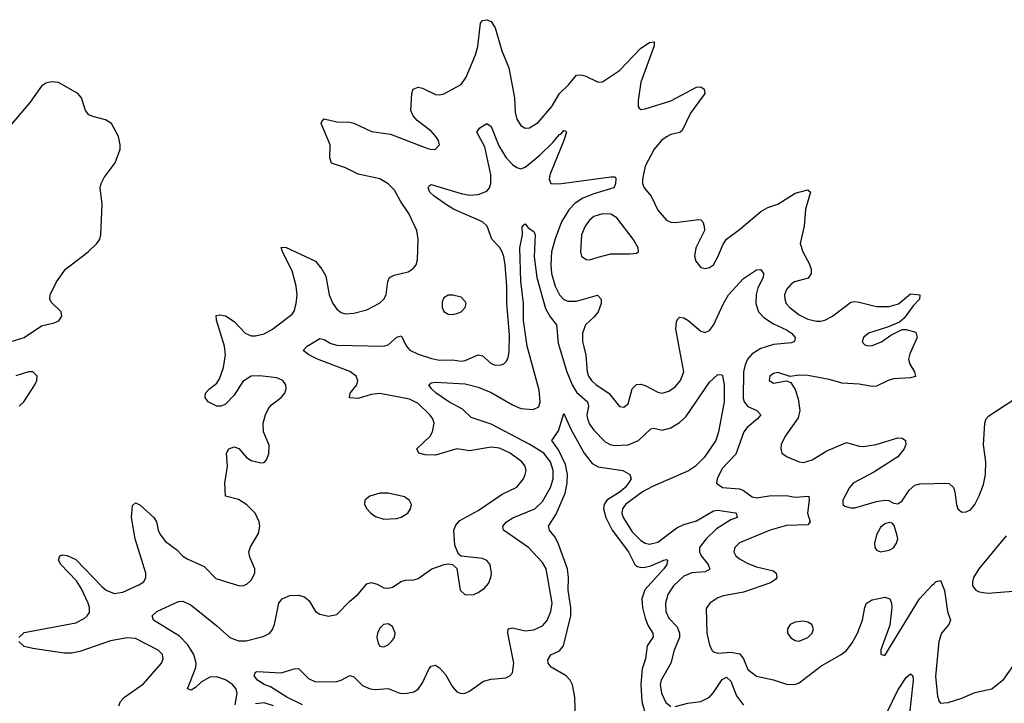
# Model space of a CAD drawing. Header units: inches. Extents: x 1449094 to 1618372, y 389908 to 534307.
# Tile 466 of 494: x 1595728 to 1600328, y 504202 to 507395. Entities that reach past the tile are written whole.
import ezdxf

# ---------------------------------------------------------------- set-up
doc = ezdxf.new("R2010")
doc.units = ezdxf.units.IN
doc.header["$MEASUREMENT"] = 0
doc.layers.add('B5590', color=7, linetype='Continuous')
doc.layers.add('B6500', color=7, linetype='Continuous')

msp = doc.modelspace()

# ---------------------------------------------------------------- linework, layer by layer
at = {"layer": 'B5590', "color": 5}
for points, elevation in [([(1595724.5, 504510), (1595750, 504532.7), (1595990, 504578.2), (1596030, 504598.6), (1596044.1, 504610), (1596053.8, 504626.2), (1596054.1, 504650), (1596047.5, 504670), (1596016.7, 504736.7), (1595993.6, 504773.6), (1595920.5, 504850), (1595909.6, 504870), (1595915.3, 504890), (1595930, 504894.9), (1595950, 504892.4), (1595990, 504873.4), (1596110, 504749.3), (1596133.1, 504730), (1596170, 504714.8), (1596210, 504721.5), (1596285.3, 504754.7), (1596308.3, 504770), (1596317.4, 504790), (1596317, 504810), (1596267.1, 504970), (1596251.1, 505070), (1596254.8, 505125.2), (1596270, 505138.8), (1596290, 505128.2), (1596355.5, 505070), (1596368.2, 505050), (1596375.8, 505010), (1596385, 504990), (1596410, 504957.7), (1596460.5, 504920.5), (1596490, 504889.1), (1596510, 504876.1), (1596590, 504841.6), (1596644.8, 504784.8), (1596750, 504751.7), (1596769.7, 504750.3), (1596790, 504758.7), (1596810, 504776.4), (1596826.2, 504810), (1596826.6, 504830), (1596804, 504884), (1596799.4, 504910), (1596806.7, 504933.3), (1596844.4, 504995.6), (1596850.8, 505029.2), (1596847.7, 505050), (1596828.6, 505090), (1596790, 505128.5), (1596750, 505154), (1596689.4, 505170), (1596686.6, 505230), (1596699.7, 505310), (1596695.1, 505370), (1596705.2, 505390), (1596730, 505399.1), (1596751.9, 505391.9), (1596788.2, 505350), (1596810, 505335.3), (1596854.8, 505325.2), (1596870, 505326.8), (1596881.5, 505338.5), (1596892.9, 505367.1), (1596893.1, 505406.9), (1596868, 505470), (1596865.7, 505510), (1596876.4, 505550), (1596890, 505578.4), (1596904.4, 505595.6), (1596949.6, 505630), (1596966.3, 505650), (1596973, 505670), (1596971.3, 505690), (1596956.9, 505710), (1596930, 505722.4), (1596850, 505731.9), (1596810, 505730.5), (1596770, 505704.8), (1596730, 505641.1), (1596690, 505598.7), (1596670, 505589.7), (1596650, 505589.7), (1596609.4, 505610), (1596594.5, 505630), (1596597, 505650), (1596614.5, 505670), (1596650, 505698), (1596661.8, 505718.2), (1596679.9, 505770), (1596689.2, 505830), (1596685.6, 505870), (1596648, 505992), (1596646.2, 506013.8), (1596663, 506017), (1596690, 506012.1), (1596730, 505985.2), (1596782.4, 505930), (1596810, 505918.9), (1596830, 505918), (1596870, 505927.6), (1596910, 505949.4), (1597000.4, 506019.6), (1597010, 506033), (1597020.6, 506070), (1597023.9, 506110), (1597020.5, 506150), (1597001.2, 506221.2), (1596955.4, 506310), (1596950, 506330.6), (1596970, 506332.7), (1597110, 506267.4), (1597139.6, 506230), (1597157.7, 506197.7), (1597173.4, 506110), (1597191.3, 506070), (1597210, 506043.1), (1597230, 506027.9), (1597250, 506021.5), (1597290, 506024.2), (1597350, 506039.5), (1597408.9, 506071.1), (1597429.7, 506090), (1597441, 506110), (1597447.7, 506172.3), (1597456.2, 506190), (1597478.4, 506201.6), (1597542.5, 506217.5), (1597566.9, 506233.1), (1597580.9, 506250), (1597587.3, 506272.7), (1597589.6, 506370), (1597584.2, 506410), (1597545.8, 506490), (1597506.9, 506546.9), (1597479, 506599), (1597450, 506628.5), (1597410, 506650.9), (1597310, 506673.8), (1597250, 506703.1), (1597184.9, 506724.9), (1597176.9, 506750), (1597178.8, 506810), (1597137.4, 506910), (1597140.1, 506919.9), (1597150, 506931.6), (1597210, 506918.3), (1597270, 506917), (1597290, 506912), (1597372.4, 506872.4), (1597460.4, 506860.4), (1597630, 506794.6), (1597650.9, 506789.1), (1597670, 506790.5), (1597689.5, 506810), (1597684.7, 506830), (1597672.8, 506850), (1597650, 506874), (1597584.7, 506924.7), (1597566.3, 506946.3), (1597555.3, 506970), (1597560.7, 507050), (1597566.2, 507070), (1597590, 507079.6), (1597610, 507074.7), (1597670, 507045.8), (1597690, 507043.2), (1597710, 507047.9), (1597790, 507092.2), (1597813.9, 507126.1), (1597857, 507230), (1597868.2, 507270), (1597881.5, 507378.5), (1597890, 507390.6), (1597910, 507394.9), (1597930, 507386.4), (1597950, 507356.3), (1597980.8, 507250), (1598014, 507170), (1598039, 507030), (1598043, 506963), (1598050, 506930.7), (1598070, 506900.3), (1598090, 506889), (1598110, 506890.3), (1598150, 506914.3), (1598214.2, 506990), (1598249.9, 507050.1), (1598292.4, 507090), (1598330, 507135.4), (1598350, 507137), (1598370, 507132.3), (1598430, 507103.2), (1598450, 507104.4), (1598530, 507157.4), (1598630, 507261.3), (1598670, 507288.4), (1598691.9, 507291.9), (1598692.4, 507272.4), (1598630, 507102.7), (1598618, 507018), (1598617.3, 506990), (1598621.6, 506981.6), (1598630, 506974.8), (1598650, 506978.4), (1598770, 507015.6), (1598890, 507080.2), (1598910, 507081.7), (1598926.4, 507070), (1598928.7, 507050), (1598861.9, 506958.1), (1598822.2, 506877.8), (1598811.6, 506868.4), (1598770, 506858.2), (1598750, 506848.2), (1598726.7, 506830), (1598691.7, 506790), (1598650, 506711.5), (1598637.6, 506650), (1598638.2, 506630), (1598645, 506610), (1598678.8, 506570), (1598710, 506505.7), (1598750, 506458.3), (1598770, 506449.1), (1598790, 506446.9), (1598901.4, 506461.4), (1598910, 506460.7), (1598919.1, 506450), (1598926.4, 506430), (1598927, 506410), (1598887, 506330), (1598880.5, 506290), (1598886.6, 506266.6), (1598910, 506237.3), (1598930, 506233), (1598950, 506237.1), (1598969.3, 506250), (1598990, 506286.8), (1599013.8, 506346.2), (1599029.8, 506370.2), (1599090, 506414.3), (1599190, 506498.5), (1599223, 506517), (1599270, 506534), (1599350, 506584.7), (1599410, 506600.5), (1599422, 506590), (1599398.8, 506510), (1599392.5, 506430), (1599374.1, 506350), (1599386.2, 506310), (1599416.9, 506256.9), (1599425.4, 506230), (1599425.6, 506210), (1599412.2, 506187.8), (1599348.4, 506170), (1599330, 506158.5), (1599310, 506134.7), (1599301.2, 506110), (1599302.2, 506090), (1599309.2, 506070), (1599326.2, 506050), (1599370, 506017), (1599410, 505996.8), (1599450, 505987.4), (1599470, 505987.5), (1599490, 505991.6), (1599524.7, 506010), (1599610, 506075.2), (1599630, 506078.6), (1599650, 506075.9), (1599730, 506055.7), (1599790, 506055.9), (1599832.7, 506067.3), (1599890, 506113.8), (1599933.4, 506110), (1599931.8, 506090), (1599902, 506058), (1599859.9, 506000.1), (1599838.4, 505981.6), (1599781.7, 505958.3), (1599692.7, 505930), (1599670.4, 505910), (1599663.7, 505890), (1599676.7, 505876.7), (1599690, 505872.2), (1599710, 505873.1), (1599754, 505890), (1599798, 505922), (1599850, 505947.7), (1599870, 505947.7), (1599914.9, 505934.9), (1599920.4, 505910), (1599886.1, 505833.9), (1599880.7, 505810), (1599886.5, 505786.5), (1599908.4, 505750), (1599912.1, 505727.9), (1599890, 505722), (1599810, 505717.7), (1599784.4, 505710), (1599730, 505683.1), (1599710, 505681.2), (1599650, 505692.5), (1599570, 505696.8), (1599510, 505714), (1599410, 505733.6), (1599370, 505734), (1599328, 505728), (1599270, 505747.3), (1599250, 505742.4), (1599233, 505730), (1599229.2, 505709.2), (1599250, 505697.6), (1599310, 505707.7), (1599330, 505701), (1599350, 505667.7), (1599364.5, 505624.5), (1599371.8, 505570), (1599365.1, 505534.9), (1599304.2, 505450), (1599285.7, 505410), (1599283.1, 505390), (1599288, 505370), (1599313.7, 505353.7), (1599370, 505330.3), (1599390, 505326.9), (1599430, 505339.3), (1599498.2, 505381.8), (1599590, 505420.2), (1599650, 505403.3), (1599670, 505401.8), (1599728.9, 505411.1), (1599830, 505442), (1599850, 505440.3), (1599865.5, 505430), (1599867.2, 505410), (1599859.6, 505390), (1599830, 505352.6), (1599718, 505282), (1599621.5, 505230), (1599605, 505210), (1599574, 505150), (1599573.4, 505130), (1599583, 505123), (1599610, 505114.9), (1599630, 505114.6), (1599730, 505144.9), (1599770, 505150.3), (1599788.5, 505148.5), (1599810, 505137.3), (1599830, 505134), (1599850, 505147.3), (1599882.9, 505197.1), (1599910, 505220.3), (1599933.4, 505226.6), (1600000, 505228.7)], 480), ([(1595688.1, 505891.9), (1595750, 505910.3), (1595830, 505964.6), (1595890, 505978.4), (1595910.9, 505989.1), (1595925.1, 506010), (1595922, 506030), (1595876, 506076), (1595869.7, 506090), (1595871, 506110), (1595899.8, 506170), (1595942.5, 506230), (1596047.7, 506310), (1596088.7, 506350), (1596102.2, 506370), (1596107.9, 506390), (1596113.8, 506533.8), (1596104.7, 506610), (1596108.6, 506630), (1596122.3, 506657.7), (1596173.8, 506726.2), (1596197.2, 506790), (1596198.3, 506810), (1596189.7, 506849.7), (1596158, 506910), (1596130, 506927.6), (1596070, 506942.4), (1596051.2, 506951.2), (1596036.2, 506970), (1596017, 507030), (1595999.3, 507050), (1595910, 507101.2), (1595875.3, 507104.7), (1595850, 507099), (1595830, 507084), (1595778, 507010), (1595690, 506907.3)], 520), ([(1596734.5, 504194.5), (1596745, 504250), (1596739.6, 504270), (1596722.5, 504290), (1596690, 504311.6), (1596650, 504325.6), (1596616.1, 504323.9), (1596577.7, 504302.3), (1596550, 504275.4), (1596530, 504263.1), (1596512.7, 504270), (1596550.9, 504369.1), (1596552.8, 504390), (1596542.5, 504430), (1596514.3, 504474.3), (1596475.4, 504515.4), (1596354, 504590), (1596346.6, 504610), (1596369.3, 504630), (1596470, 504677), (1596490, 504679.5), (1596530, 504660.8), (1596650, 504564.1), (1596710, 504509.5), (1596750, 504494), (1596786.7, 504493.3), (1596865.5, 504514.5), (1596896.3, 504530), (1596910, 504546.4), (1596918.9, 504570), (1596939.1, 504670), (1596954.5, 504690), (1596990, 504705.6), (1597030, 504706.6), (1597059.4, 504699.4), (1597080.3, 504680.3), (1597110.2, 504630.2), (1597130, 504618), (1597171.6, 504608.4), (1597210, 504617.1), (1597270, 504678.7), (1597308.8, 504711.2), (1597350, 504759.3), (1597370, 504766), (1597398.3, 504758.3), (1597430, 504742), (1597450, 504739.1), (1597470, 504744.9), (1597509.7, 504770.3), (1597530, 504777.1), (1597570, 504779.3), (1597590, 504785.5), (1597653.2, 504830), (1597710.7, 504850.7), (1597730, 504854), (1597750, 504851), (1597770, 504831.3), (1597786.4, 504730), (1597808.9, 504708.9), (1597850, 504710.3), (1597870, 504719.5), (1597899.6, 504740.4), (1597918.2, 504761.8), (1597929.7, 504790), (1597932.4, 504810), (1597925.6, 504850), (1597910, 504869.5), (1597890, 504878.7), (1597790, 504889.2), (1597778, 504898), (1597761.1, 504941.1), (1597756.5, 505010), (1597765.3, 505034.7), (1597784.6, 505055.4), (1597870, 505102.6), (1597981.5, 505178.5), (1598050, 505211.3), (1598081.8, 505250), (1598089.8, 505270), (1598093.6, 505290), (1598089, 505309), (1598074.2, 505330), (1598018.7, 505370), (1597990, 505384.9), (1597970, 505393), (1597930, 505398.7), (1597830, 505380.4), (1597770, 505390.8), (1597670, 505361), (1597622.8, 505362.8), (1597592.7, 505370), (1597583.6, 505390), (1597645.3, 505450), (1597657.4, 505470), (1597664.2, 505510), (1597658, 505530), (1597643.9, 505550), (1597590, 505602.9), (1597550, 505623), (1597410, 505648.4), (1597370, 505644.5), (1597310, 505626.3), (1597268.8, 505628.8), (1597272.8, 505650), (1597302.5, 505690), (1597307.8, 505710), (1597300.9, 505730), (1597270, 505751.8), (1597119.7, 505810), (1597078.4, 505830), (1597052, 505850), (1597072, 505870), (1597130, 505906), (1597150, 505901.3), (1597182.4, 505882.4), (1597210, 505874.2), (1597429.9, 505870.1), (1597450, 505875.9), (1597490, 505912.1), (1597510, 505918.7), (1597535.8, 505870), (1597551.2, 505851.2), (1597590, 505832.3), (1597652.3, 505812.3), (1597690, 505805.4), (1597750, 505805.8), (1597790, 505800.7), (1597810, 505803.3), (1597870, 505829.3), (1597890, 505824.7), (1597930, 505789), (1597950, 505781.5), (1597977.4, 505782.6), (1597990, 505787), (1598001.4, 505798.6), (1598010, 505814.8), (1598015.4, 505844.6), (1598016.8, 505923.2), (1598003.6, 506070), (1598003.2, 506150), (1597995.7, 506250), (1597990, 506289.6), (1597981.9, 506310), (1597970, 506332), (1597934, 506370), (1597912.4, 506430), (1597890.8, 506450), (1597754.5, 506510), (1597726.6, 506526.6), (1597664.7, 506570), (1597644.7, 506590), (1597636.2, 506610), (1597640.5, 506619.5), (1597650, 506625.5), (1597790, 506582.4), (1597830, 506575.9), (1597870, 506578.7), (1597910, 506594), (1597922.9, 506610), (1597929.2, 506630), (1597929.9, 506670.1), (1597900.8, 506800.8), (1597863.1, 506870), (1597877.6, 506890), (1597910, 506910.4), (1597930, 506895.5), (1597966, 506806), (1598001.1, 506750), (1598030, 506719.3), (1598050, 506705), (1598070, 506698.9), (1598090, 506706.2), (1598157.8, 506762.2), (1598218.7, 506821.3), (1598250, 506858.5), (1598258.2, 506861.8), (1598270, 506877), (1598276.5, 506876.5), (1598282, 506870), (1598270.8, 506830), (1598204.2, 506670), (1598202, 506650), (1598210.2, 506630.2), (1598248.8, 506628.8), (1598490, 506661), (1598510, 506660.5), (1598513.5, 506653.5), (1598512.2, 506627.8), (1598503.7, 506610), (1598410, 506582), (1598358.9, 506561.1), (1598322.6, 506537.4), (1598293.9, 506506.1), (1598258.9, 506450), (1598230, 506371), (1598213.3, 506310), (1598208.9, 506250), (1598211.8, 506210), (1598229.2, 506150), (1598250, 506109.2), (1598270, 506087.9), (1598290, 506079.5), (1598330, 506080.1), (1598428.1, 506108.1), (1598444.7, 506090), (1598445.1, 506070), (1598430, 506031.1), (1598412.5, 506007.6), (1598372.1, 505970), (1598356.8, 505930), (1598357.7, 505890), (1598372.5, 505830), (1598378.9, 505750), (1598385.1, 505730), (1598399, 505710), (1598420.6, 505690), (1598479.8, 505650), (1598530, 505587.6), (1598550, 505584.9), (1598570, 505601.3), (1598588.7, 505671.3), (1598610, 505691), (1598630, 505692.5), (1598650, 505687), (1598710, 505654.7), (1598730, 505650.2), (1598760.9, 505659.1), (1598790, 505680.2), (1598814.8, 505710), (1598830.7, 505750), (1598793.3, 505950), (1598796.4, 505983.6), (1598802.7, 505997.3), (1598810, 506005.5), (1598830, 506002.6), (1598850, 505991.4), (1598910, 505940.2), (1598930, 505934.3), (1598950, 505943.6), (1598970, 505968.9), (1599015.3, 506070), (1599039.2, 506110), (1599110, 506185.8), (1599170, 506226.4), (1599190, 506227.7), (1599202.4, 506210), (1599201.7, 506190), (1599176.8, 506143.2), (1599168.7, 506111.3), (1599167.5, 506070), (1599179, 506030), (1599204, 506004), (1599250, 505974.5), (1599310, 505945.8), (1599333.4, 505930), (1599350.3, 505910), (1599348.4, 505891.6), (1599334.2, 505885.8), (1599250, 505877.3), (1599190, 505859.4), (1599150, 505834.7), (1599128.2, 505810), (1599116.5, 505783.5), (1599110.1, 505749.9), (1599107.6, 505627.6), (1599113.1, 505610), (1599129, 505589), (1599172.4, 505570), (1599190.2, 505550), (1599175.4, 505530), (1599126.2, 505490), (1599110.9, 505470), (1599073.7, 505366.3), (1599010, 505298), (1598987, 505250), (1598983.8, 505230), (1599011, 505210), (1599090, 505204), (1599110, 505196), (1599150, 505166.4), (1599170, 505161.6), (1599230, 505171.7), (1599310, 505171.8), (1599350, 505165.5), (1599414, 505170), (1599416.3, 505150), (1599408.3, 505090), (1599420.7, 505050), (1599410, 505035.4), (1599310, 505032.3), (1599233.7, 505010), (1599090, 504951.7), (1599068.9, 504930), (1599064.9, 504910), (1599074.3, 504890), (1599090, 504876.9), (1599130, 504854.3), (1599170, 504839.4), (1599250, 504820.7), (1599262, 504810), (1599265.8, 504790), (1599259.2, 504780.8), (1599235, 504765), (1599110, 504720.6), (1599015.9, 504704.1), (1598990, 504695), (1598952, 504670), (1598934.9, 504645.1), (1598938.2, 504530), (1598950, 504474.8), (1598961.3, 504450), (1598970, 504442), (1598990, 504436.9), (1599050, 504441.3), (1599092.3, 504432.3), (1599109.5, 504410), (1599130, 504360.2), (1599170, 504329.4), (1599250, 504311), (1599310, 504290.9), (1599349.9, 504290.1), (1599370, 504297.1), (1599470, 504376.2), (1599565.4, 504430), (1599590, 504449.1), (1599616.3, 504483.7), (1599641.8, 504530), (1599665.3, 504590), (1599675.4, 504650), (1599683.6, 504670), (1599710, 504685.3), (1599770, 504698), (1599792.2, 504690), (1599800.3, 504670), (1599802, 504650), (1599793.1, 504566.9), (1599751.1, 504451.1), (1599751.6, 504431.6), (1599770, 504424.7), (1599932, 504690), (1599990, 504753.7), (1600000, 504762)], 460), ([(1597050, 504195.2), (1596976.8, 504230), (1596899.3, 504279.3), (1596869.7, 504290), (1596839.7, 504310), (1596823, 504330), (1596830, 504346.8), (1596838, 504350), (1596950, 504344.9), (1597010, 504363.1), (1597030, 504364.9), (1597078, 504318), (1597110, 504302.8), (1597210, 504303.2), (1597230.4, 504309.6), (1597270, 504331.7), (1597290, 504324.9), (1597330, 504285.8), (1597364.9, 504270), (1597390, 504266.7), (1597450, 504271.5), (1597503.8, 504250), (1597530, 504247), (1597570, 504255.5), (1597590, 504268.7), (1597610, 504297.3), (1597639, 504361), (1597650, 504375.2), (1597670, 504379.7), (1597690, 504368), (1597716.7, 504336.7), (1597750, 504279.5), (1597770, 504255.3), (1597790, 504247.4), (1597810, 504248.9), (1597830, 504258.3), (1597894.7, 504305.3), (1597930, 504315), (1597998.8, 504321.2), (1598018, 504330), (1598030, 504344), (1598036.4, 504390), (1598008.1, 504530), (1598009.8, 504550.2), (1598030, 504554), (1598090, 504540.4), (1598130, 504544.5), (1598170, 504563.5), (1598191.6, 504588.4), (1598210, 504630.4), (1598215.2, 504670), (1598187, 504830), (1598170, 504859.7), (1598105.1, 504930), (1597988.4, 505010), (1597985.1, 505030), (1598003.1, 505050), (1598031.5, 505068.5), (1598134, 505110), (1598170, 505144.7), (1598208.4, 505210), (1598220.9, 505250), (1598220.5, 505290), (1598208, 505330), (1598176.1, 505370), (1598111.5, 505411.5), (1597930, 505506.4), (1597837.1, 505537.1), (1597796.3, 505576.3), (1597733.1, 505610), (1597673.3, 505650), (1597652.4, 505670), (1597639.7, 505690), (1597650, 505699.5), (1597670, 505701.2), (1597810, 505694.3), (1597870, 505677.9), (1597930, 505653.1), (1598030, 505596.6), (1598070, 505579.3), (1598126.3, 505573.7), (1598153.4, 505586.6), (1598159.9, 505610), (1598155, 505665), (1598098.8, 505870), (1598081.5, 505990), (1598081.8, 506070), (1598070, 506174), (1598063.9, 506330), (1598076.9, 506390), (1598075.3, 506430), (1598090, 506441), (1598103.4, 506423.4), (1598130, 506406), (1598136.4, 506390), (1598132.1, 506288), (1598143.7, 506190), (1598185.3, 506045.3), (1598206.5, 506006.5), (1598236.6, 505970), (1598243.7, 505883.7), (1598283.9, 505750), (1598309.4, 505690), (1598330, 505654.5), (1598380.5, 505610), (1598385.8, 505590), (1598378.1, 505550), (1598380.4, 505530), (1598390, 505506), (1598410, 505478), (1598462.9, 505423), (1598486.7, 505410), (1598506.1, 505406), (1598570, 505409), (1598618.7, 505430), (1598676.8, 505483.2), (1598690, 505487.2), (1598730, 505477.6), (1598770, 505488.2), (1598810, 505513.2), (1598839.9, 505540.1), (1598950, 505701.5), (1598990, 505737.3), (1599010, 505736), (1599011.7, 505731.7), (1599019.6, 505690), (1599019.8, 505610), (1598993.4, 505470), (1598980.8, 505430), (1598926, 505350), (1598884.7, 505310), (1598852.2, 505287.8), (1598684.9, 505215.1), (1598637.1, 505190), (1598558.8, 505130), (1598543.6, 505110), (1598541.2, 505090), (1598546.7, 505070), (1598590, 505002.1), (1598630, 504962), (1598650, 504950.1), (1598670, 504945.3), (1598710, 504955.1), (1598798.3, 505021.7), (1598830, 505037.1), (1598890, 505054.4), (1598970, 505100.7), (1598990, 505103.3), (1599070, 505091.5), (1599074.4, 505090), (1599080.5, 505070), (1599050, 505059), (1598983.7, 505016.4), (1598935, 504970), (1598904.6, 504930), (1598903.3, 504910), (1598911.3, 504890), (1598943.8, 504850), (1598951.5, 504828.5), (1598930, 504816.2), (1598868.2, 504811.8), (1598830, 504796.3), (1598783.2, 504750), (1598755.3, 504710), (1598745.5, 504670), (1598746.8, 504630), (1598760.2, 504600.2), (1598799.9, 504559.9), (1598810.1, 504530), (1598810.6, 504510), (1598786.3, 504450), (1598770.2, 504390), (1598724.8, 504310), (1598720.8, 504290), (1598726.6, 504250), (1598745.9, 504205.9), (1598770, 504187.8)], 440), ([(1595726.6, 505590), (1595747.6, 505610), (1595799.7, 505690), (1595807.8, 505710), (1595809.6, 505730), (1595790, 505749.6), (1595770, 505749.7), (1595710, 505731)], 520), ([(1598325, 504125), (1598321.7, 504230), (1598310, 504288.2), (1598299.3, 504310), (1598281.5, 504330), (1598210.8, 504370), (1598196.5, 504390), (1598195.2, 504404.8), (1598210, 504427.7), (1598250, 504447.6), (1598269, 504471), (1598303.3, 504610), (1598302.6, 504650), (1598290.2, 504730), (1598292.6, 504790), (1598287, 504830), (1598245.6, 504945.6), (1598230, 504977.3), (1598203.5, 505010), (1598198.9, 505030), (1598234.7, 505085.3), (1598275.8, 505184.2), (1598286.4, 505230), (1598288, 505270), (1598277.5, 505317.5), (1598245.4, 505385.4), (1598214.3, 505430), (1598244.9, 505475.1), (1598270, 505556.3), (1598302.8, 505482.8), (1598365.3, 505370), (1598402, 505322), (1598430, 505305.9), (1598546, 505290), (1598578, 505270), (1598584.4, 505250), (1598572.4, 505230), (1598557, 505210), (1598533, 505190), (1598470.7, 505150), (1598457.8, 505130), (1598456.1, 505110), (1598466.7, 505070), (1598496.6, 505010), (1598572.8, 504910), (1598602.2, 504850), (1598610, 504842), (1598630, 504836), (1598650, 504837.9), (1598676.4, 504843.6), (1598737.2, 504870), (1598750, 504873.4), (1598754.6, 504870), (1598750.9, 504850), (1598736.8, 504830), (1598648.8, 504731.2), (1598633.9, 504690), (1598637.2, 504650), (1598650, 504598.9), (1598663.4, 504563.4), (1598685.9, 504530), (1598687.6, 504512.4), (1598659.5, 504470), (1598651.7, 504410), (1598636.7, 504363.3), (1598629.4, 504290), (1598634.6, 504210), (1598655.5, 504135.5)], 420), ([(1596192.1, 504190), (1596199.7, 504210), (1596218.5, 504230), (1596307.1, 504292.9), (1596391.1, 504390), (1596399.1, 504410), (1596395.4, 504430), (1596375.1, 504450), (1596270, 504504.2), (1596230, 504508.4), (1596152.9, 504493), (1596010, 504444.1), (1595970, 504436.2), (1595936.5, 504436.5), (1595790, 504457.3), (1595750, 504467.2), (1595725.1, 504490)], 480), ([(1598790, 504187.5), (1598850, 504202.5), (1598910, 504210.8), (1598950, 504230.1), (1598970, 504251.8), (1599010, 504313.2), (1599030, 504323.5), (1599050, 504304.7), (1599076.3, 504236.3), (1599110, 504192.6)], 440), ([(1599730, 504058.5), (1599830, 504263.9), (1599870, 504322.7), (1599890, 504339.5), (1599900.4, 504330), (1599902.2, 504310), (1599879.5, 504110)], 440), ([(1596913.6, 504190), (1596870, 504203.9), (1596830, 504199.2)], 460)]:
    msp.add_lwpolyline(points, dxfattribs=dict(at, elevation=elevation))
for points, elevation in [([(1598450, 506488.1), (1598410, 506475.7), (1598390, 506458.2), (1598370, 506431), (1598352.9, 506390), (1598347.6, 506310), (1598353.4, 506290), (1598374.6, 506274.6), (1598390, 506274), (1598430, 506286.5), (1598490, 506300.7), (1598578.3, 506301.7), (1598610, 506304), (1598619, 506310), (1598617, 506330), (1598594, 506370), (1598518, 506470), (1598490, 506485.8)], 480), ([(1597751.1, 506108.9), (1597730, 506108.7), (1597710, 506095.3), (1597702.5, 506077.5), (1597702, 506050), (1597710, 506031.3), (1597730, 506019.1), (1597750, 506017.3), (1597770, 506023), (1597790, 506030.8), (1597809.2, 506050), (1597813.2, 506070), (1597810, 506078), (1597790, 506099)], 480), ([(1597450, 505183.5), (1597410, 505183), (1597364.7, 505170), (1597341, 505150), (1597338.8, 505130), (1597350.5, 505110), (1597368.2, 505090), (1597390, 505074.9), (1597430, 505061.5), (1597490, 505065.8), (1597510, 505071.8), (1597540.7, 505090), (1597554, 505110), (1597558, 505130), (1597549.6, 505149.6), (1597526, 505166)], 480), ([(1599790, 505047), (1599770, 505040.5), (1599750, 505022.9), (1599730, 504989.2), (1599721.1, 504950), (1599722.4, 504930), (1599730, 504917.3), (1599750, 504908.8), (1599790, 504917), (1599810, 504928.8), (1599824.7, 504950), (1599829.6, 504970), (1599826, 504990), (1599813, 505033), (1599803.7, 505043.7)], 480), ([(1599386, 504586), (1599350, 504580.5), (1599328, 504570), (1599314.9, 504550), (1599314.9, 504530), (1599330, 504508), (1599350, 504494.9), (1599370, 504492.4), (1599410, 504508.8), (1599429.5, 504530), (1599436.2, 504550), (1599429.2, 504570), (1599410, 504580.7)], 480), ([(1597450, 504573.6), (1597428.2, 504570), (1597410, 504553.6), (1597399.6, 504530), (1597396.5, 504510), (1597402.2, 504482.2), (1597410, 504468.7), (1597430, 504466), (1597450, 504475.8), (1597465.6, 504490), (1597478.9, 504510), (1597483, 504530), (1597470, 504560.9)], 460)]:
    msp.add_lwpolyline(points, close=True, dxfattribs=dict(at, elevation=elevation))
at = {"layer": 'B6500', "color": 5}
for points, elevation in [([(1600000, 505228.7), (1600050.3, 505230.3), (1600070, 505228.4), (1600090.3, 505210.2), (1600097, 505190), (1600103.8, 505130), (1600111, 505110), (1600130, 505094.8), (1600150, 505096.3), (1600170, 505106), (1600190, 505130.7), (1600210, 505170.7), (1600230, 505224), (1600239.8, 505270), (1600241.6, 505330), (1600231, 505409), (1600236.9, 505510), (1600243.6, 505530), (1600256.1, 505543.9), (1600376.6, 505623.4)], 480), ([(1600336.3, 504983.7), (1600209.3, 504830), (1600184.1, 504790), (1600178.4, 504770), (1600179.1, 504750), (1600194.4, 504730), (1600210, 504722.6), (1600250, 504716), (1600390, 504727.9)], 480), ([(1600000, 504762), (1600010, 504770.4), (1600030, 504774.9), (1600048.4, 504728.4), (1600062.5, 504630), (1600076.5, 504590), (1600067.9, 504570), (1600034.3, 504530), (1600022, 504490), (1600006.9, 504326.9), (1600015.3, 504235.3), (1600023.1, 504210), (1600030, 504203.1), (1600065.5, 504205.5), (1600130, 504225.4), (1600190, 504252.1), (1600270, 504269.5), (1600324.9, 504315.1), (1600390, 504405.2)], 460)]:
    msp.add_lwpolyline(points, dxfattribs=dict(at, elevation=elevation))

doc.saveas('drawing.dxf')
